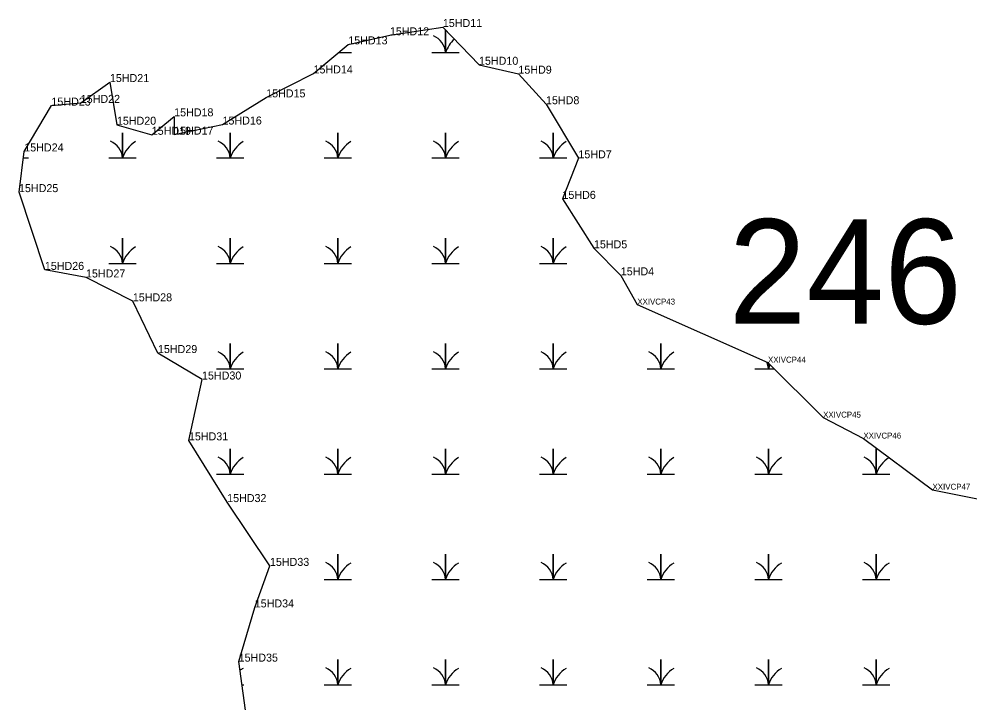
# Model space of a CAD drawing. Extents: x 2072529 to 2268796, y 436423 to 470397.
# Drawn here: x 2267109 to 2267703, y 443904 to 444332 of the extents above; entities that cross this region are included whole.
import ezdxf

# ---------------------------------------------------------------- set-up
doc = ezdxf.new("R2010")
doc.units = 0
for name, color, linetype in [('Default', 7, 'Continuous'), ('Exist Environmental Wetland Boundary', 7, 'Continuous'), ('Exist Environmental Wetland Boundary Cogo Comment', 7, 'Continuous'), ('Exist Environmental Wetland Boundary Cogo Point CELL', 7, 'Continuous'), ('Exist Hydro Swamp or Marsh', 7, 'Continuous')]:
    doc.layers.add(name, color=color, linetype=linetype)

msp = doc.modelspace()

# ---------------------------------------------------------------- linework, layer by layer
at = {"layer": 'Exist Environmental Wetland Boundary'}
msp.add_lwpolyline([(2267251.59, 443890.85), (2267246.15, 443930.33), (2267256.19, 443964.18), (2267265.69, 443990.12), (2267238.96, 444029.98), (2267215.07, 444068.53), (2267223.27, 444106.54), (2267195.73, 444123.07), (2267180.03, 444155.38), (2267150.79, 444170.27), (2267125.08, 444175.01), (2267108.95, 444223.58), (2267112.23, 444249), (2267129.18, 444277.63), (2267147.51, 444279.34), (2267165.7, 444292.35), (2267170.08, 444265.69), (2267191.85, 444259.39), (2267205.85, 444270.93), (2267205.86, 444259.5), (2267236.05, 444265.81), (2267263.32, 444282.78), (2267292.89, 444297.74), (2267314.62, 444315.88), (2267340.6, 444321.55), (2267373.68, 444326.72), (2267396.26, 444303.14), (2267420.87, 444297.57), (2267438.13, 444278.5), (2267458.35, 444244.71), (2267448.38, 444219.37), (2267468.06, 444188.5), (2267484.83, 444171.6), (2267495.13, 444153.37), (2267576.76, 444117.09), (2267611.21, 444082.76), (2267636.35, 444069.68), (2267679.53, 444037.72), (2267752.68, 444022.97)], dxfattribs=at)
at = {"layer": 'Exist Environmental Wetland Boundary Cogo Point CELL'}
for p, q in [((2267373.68, 444326.72), (2267373.68, 444326.72)), ((2267340.6, 444321.55), (2267340.6, 444321.55)), ((2267314.62, 444315.88), (2267314.62, 444315.88)), ((2267396.26, 444303.14), (2267396.26, 444303.14)), ((2267292.89, 444297.74), (2267292.89, 444297.74)), ((2267420.87, 444297.57), (2267420.87, 444297.57)), ((2267165.7, 444292.35), (2267165.7, 444292.35)), ((2267129.18, 444277.63), (2267129.18, 444277.63)), ((2267147.51, 444279.34), (2267147.51, 444279.34)), ((2267263.32, 444282.78), (2267263.32, 444282.78)), ((2267438.13, 444278.5), (2267438.13, 444278.5)), ((2267170.08, 444265.69), (2267170.08, 444265.69)), ((2267205.85, 444270.93), (2267205.85, 444270.93)), ((2267236.05, 444265.81), (2267236.05, 444265.81)), ((2267191.85, 444259.39), (2267191.85, 444259.39)), ((2267205.86, 444259.5), (2267205.86, 444259.5)), ((2267112.23, 444249), (2267112.23, 444249)), ((2267458.35, 444244.71), (2267458.35, 444244.71)), ((2267108.95, 444223.58), (2267108.95, 444223.58)), ((2267448.38, 444219.37), (2267448.38, 444219.37)), ((2267468.06, 444188.5), (2267468.06, 444188.5)), ((2267125.08, 444175.01), (2267125.08, 444175.01)), ((2267484.83, 444171.6), (2267484.83, 444171.6)), ((2267150.79, 444170.27), (2267150.79, 444170.27)), ((2267180.03, 444155.38), (2267180.03, 444155.38)), ((2267195.73, 444123.07), (2267195.73, 444123.07)), ((2267223.27, 444106.54), (2267223.27, 444106.54)), ((2267215.07, 444068.53), (2267215.07, 444068.53)), ((2267238.96, 444029.98), (2267238.96, 444029.98)), ((2267265.69, 443990.12), (2267265.69, 443990.12)), ((2267256.19, 443964.18), (2267256.19, 443964.18)), ((2267246.15, 443930.33), (2267246.15, 443930.33))]:
    msp.add_line(p, q, dxfattribs=at)
at = {"layer": 'Exist Hydro Swamp or Marsh'}
for points in [[(2267366.74, 444310.71), (2267375.34, 444310.71), (2267375.34, 444324.99)], [(2267375.34, 444324.99), (2267375.34, 444310.71), (2267383.94, 444310.71)], [(2267308.43, 444310.71), (2267316.69, 444310.71)], [(2267164.99, 444244.91), (2267173.59, 444244.91), (2267173.59, 444260.69), (2267173.59, 444244.91), (2267182.19, 444244.91)], [(2267232.24, 444244.91), (2267240.84, 444244.91), (2267240.84, 444260.69), (2267240.84, 444244.91), (2267249.44, 444244.91)], [(2267299.49, 444244.91), (2267308.09, 444244.91), (2267308.09, 444260.69), (2267308.09, 444244.91), (2267316.69, 444244.91)], [(2267366.74, 444244.91), (2267375.34, 444244.91), (2267375.34, 444260.69), (2267375.34, 444244.91), (2267383.94, 444244.91)], [(2267433.99, 444244.91), (2267442.59, 444244.91), (2267442.59, 444260.69), (2267442.59, 444244.91), (2267451.19, 444244.91)], [(2267111.7, 444244.91), (2267114.94, 444244.91)], [(2267164.99, 444179.11), (2267173.59, 444179.11), (2267173.59, 444194.89), (2267173.59, 444179.11), (2267182.19, 444179.11)], [(2267232.24, 444179.11), (2267240.84, 444179.11), (2267240.84, 444194.89), (2267240.84, 444179.11), (2267249.44, 444179.11)], [(2267299.49, 444179.11), (2267308.09, 444179.11), (2267308.09, 444194.89), (2267308.09, 444179.11), (2267316.69, 444179.11)], [(2267366.74, 444179.11), (2267375.34, 444179.11), (2267375.34, 444194.89), (2267375.34, 444179.11), (2267383.94, 444179.11)], [(2267433.99, 444179.11), (2267442.59, 444179.11), (2267442.59, 444194.89), (2267442.59, 444179.11), (2267451.19, 444179.11)], [(2267232.24, 444113.31), (2267240.84, 444113.31), (2267240.84, 444129.09), (2267240.84, 444113.31), (2267249.44, 444113.31)], [(2267299.49, 444113.31), (2267308.09, 444113.31), (2267308.09, 444129.09), (2267308.09, 444113.31), (2267316.69, 444113.31)], [(2267366.74, 444113.31), (2267375.34, 444113.31), (2267375.34, 444129.09), (2267375.34, 444113.31), (2267383.94, 444113.31)], [(2267433.99, 444113.31), (2267442.59, 444113.31), (2267442.59, 444129.09), (2267442.59, 444113.31), (2267451.19, 444113.31)], [(2267501.24, 444113.31), (2267509.84, 444113.31), (2267509.84, 444129.09), (2267509.84, 444113.31), (2267518.44, 444113.31)], [(2267568.49, 444113.31), (2267577.09, 444113.31), (2267577.09, 444116.76)], [(2267577.09, 444116.76), (2267577.09, 444113.31), (2267580.56, 444113.31)], [(2267232.24, 444047.51), (2267240.84, 444047.51), (2267240.84, 444063.29), (2267240.84, 444047.51), (2267249.44, 444047.51)], [(2267299.49, 444047.51), (2267308.09, 444047.51), (2267308.09, 444063.29), (2267308.09, 444047.51), (2267316.69, 444047.51)], [(2267366.74, 444047.51), (2267375.34, 444047.51), (2267375.34, 444063.29), (2267375.34, 444047.51), (2267383.94, 444047.51)], [(2267433.99, 444047.51), (2267442.59, 444047.51), (2267442.59, 444063.29), (2267442.59, 444047.51), (2267451.19, 444047.51)], [(2267501.24, 444047.51), (2267509.84, 444047.51), (2267509.84, 444063.29), (2267509.84, 444047.51), (2267518.44, 444047.51)], [(2267568.49, 444047.51), (2267577.09, 444047.51), (2267577.09, 444063.29), (2267577.09, 444047.51), (2267585.69, 444047.51)], [(2267635.74, 444047.51), (2267644.34, 444047.51), (2267644.34, 444063.29), (2267644.34, 444047.51), (2267652.94, 444047.51)], [(2267299.49, 443981.71), (2267308.09, 443981.71), (2267308.09, 443997.49), (2267308.09, 443981.71), (2267316.69, 443981.71)], [(2267366.74, 443981.71), (2267375.34, 443981.71), (2267375.34, 443997.49), (2267375.34, 443981.71), (2267383.94, 443981.71)], [(2267433.99, 443981.71), (2267442.59, 443981.71), (2267442.59, 443997.49), (2267442.59, 443981.71), (2267451.19, 443981.71)], [(2267501.24, 443981.71), (2267509.84, 443981.71), (2267509.84, 443997.49), (2267509.84, 443981.71), (2267518.44, 443981.71)], [(2267568.49, 443981.71), (2267577.09, 443981.71), (2267577.09, 443997.49), (2267577.09, 443981.71), (2267585.69, 443981.71)], [(2267635.74, 443981.71), (2267644.34, 443981.71), (2267644.34, 443997.49), (2267644.34, 443981.71), (2267652.94, 443981.71)], [(2267299.49, 443915.91), (2267308.09, 443915.91), (2267308.09, 443931.69), (2267308.09, 443915.91), (2267316.69, 443915.91)], [(2267366.74, 443915.91), (2267375.34, 443915.91), (2267375.34, 443931.69), (2267375.34, 443915.91), (2267383.94, 443915.91)], [(2267433.99, 443915.91), (2267442.59, 443915.91), (2267442.59, 443931.69), (2267442.59, 443915.91), (2267451.19, 443915.91)], [(2267501.24, 443915.91), (2267509.84, 443915.91), (2267509.84, 443931.69), (2267509.84, 443915.91), (2267518.44, 443915.91)], [(2267568.49, 443915.91), (2267577.09, 443915.91), (2267577.09, 443931.69), (2267577.09, 443915.91), (2267585.69, 443915.91)], [(2267635.74, 443915.91), (2267644.34, 443915.91), (2267644.34, 443931.69), (2267644.34, 443915.91), (2267652.94, 443915.91)], [(2267248.14, 443915.91), (2267249.44, 443915.91)]]:
    msp.add_lwpolyline(points, dxfattribs=at)
for centre, radius, start, end in [((2267363.07, 444309.82), 12.3, 4.14034, 67.53497), ((2267393.58, 444304.65), 19.22, 131.09285, 161.62219), ((2267161.32, 444244.02), 12.3, 4.14034, 67.53497), ((2267191.83, 444238.85), 19.22, 122.12745, 161.62219), ((2267228.57, 444244.02), 12.3, 4.14034, 67.53497), ((2267259.08, 444238.85), 19.22, 122.12745, 161.62219), ((2267295.82, 444244.02), 12.3, 4.14034, 67.53497), ((2267326.33, 444238.85), 19.22, 122.12745, 161.62219), ((2267363.07, 444244.02), 12.3, 4.14034, 67.53497), ((2267393.58, 444238.85), 19.22, 122.12745, 161.62219), ((2267430.32, 444244.02), 12.3, 4.14034, 67.53497), ((2267460.83, 444238.85), 19.22, 122.12745, 161.62219), ((2267161.32, 444178.22), 12.3, 4.14034, 67.53497), ((2267191.83, 444173.05), 19.22, 122.12745, 161.62219), ((2267228.57, 444178.22), 12.3, 4.14034, 67.53497), ((2267259.08, 444173.05), 19.22, 122.12745, 161.62219), ((2267295.82, 444178.22), 12.3, 4.14034, 67.53497), ((2267326.33, 444173.05), 19.22, 122.12745, 161.62219), ((2267363.07, 444178.22), 12.3, 4.14034, 67.53497), ((2267393.58, 444173.05), 19.22, 122.12745, 161.62219), ((2267430.32, 444178.22), 12.3, 4.14034, 67.53497), ((2267460.83, 444173.05), 19.22, 122.12745, 161.62219), ((2267228.57, 444112.42), 12.3, 4.14034, 67.53497), ((2267259.08, 444107.25), 19.22, 122.12745, 161.62219), ((2267295.82, 444112.42), 12.3, 4.14034, 67.53497), ((2267326.33, 444107.25), 19.22, 122.12745, 161.62219), ((2267363.07, 444112.42), 12.3, 4.14034, 67.53497), ((2267393.58, 444107.25), 19.22, 122.12745, 161.62219), ((2267430.32, 444112.42), 12.3, 4.14034, 67.53497), ((2267460.83, 444107.25), 19.22, 122.12745, 161.62219), ((2267497.57, 444112.42), 12.3, 4.14034, 67.53497), ((2267528.08, 444107.25), 19.22, 122.12745, 161.62219), ((2267564.82, 444112.42), 12.3, 4.14034, 23.87659), ((2267595.33, 444107.25), 19.22, 153.71556, 161.62219), ((2267228.57, 444046.62), 12.3, 4.14034, 67.53497), ((2267259.08, 444041.45), 19.22, 122.12745, 161.62219), ((2267295.82, 444046.62), 12.3, 4.14034, 67.53497), ((2267326.33, 444041.45), 19.22, 122.12745, 161.62219), ((2267363.07, 444046.62), 12.3, 4.14034, 67.53497), ((2267393.58, 444041.45), 19.22, 122.12745, 161.62219), ((2267430.32, 444046.62), 12.3, 4.14034, 67.53497), ((2267460.83, 444041.45), 19.22, 122.12745, 161.62219), ((2267497.57, 444046.62), 12.3, 4.14034, 67.53497), ((2267528.08, 444041.45), 19.22, 122.12745, 161.62219), ((2267564.82, 444046.62), 12.3, 4.14034, 67.53497), ((2267595.33, 444041.45), 19.22, 122.12745, 161.62219), ((2267632.07, 444046.62), 12.3, 4.14034, 67.53497), ((2267662.58, 444041.45), 19.22, 122.12745, 161.62219), ((2267295.82, 443980.82), 12.3, 4.14034, 67.53497), ((2267326.33, 443975.65), 19.22, 122.12745, 161.62219), ((2267363.07, 443980.82), 12.3, 4.14034, 67.53497), ((2267393.58, 443975.65), 19.22, 122.12745, 161.62219), ((2267430.32, 443980.82), 12.3, 4.14034, 67.53497), ((2267460.83, 443975.65), 19.22, 122.12745, 161.62219), ((2267497.57, 443980.82), 12.3, 4.14034, 67.53497), ((2267528.08, 443975.65), 19.22, 122.12745, 161.62219), ((2267564.82, 443980.82), 12.3, 4.14034, 67.53497), ((2267595.33, 443975.65), 19.22, 122.12745, 161.62219), ((2267632.07, 443980.82), 12.3, 4.14034, 67.53497), ((2267662.58, 443975.65), 19.22, 122.12745, 161.62219), ((2267259.08, 443909.85), 19.22, 122.12745, 129.2458), ((2267295.82, 443915.02), 12.3, 4.14034, 67.53497), ((2267326.33, 443909.85), 19.22, 122.12745, 161.62219), ((2267363.07, 443915.02), 12.3, 4.14034, 67.53497), ((2267393.58, 443909.85), 19.22, 122.12745, 161.62219), ((2267430.32, 443915.02), 12.3, 4.14034, 67.53497), ((2267460.83, 443909.85), 19.22, 122.12745, 161.62219), ((2267497.57, 443915.02), 12.3, 4.14034, 67.53497), ((2267528.08, 443909.85), 19.22, 122.12745, 161.62219), ((2267564.82, 443915.02), 12.3, 4.14034, 67.53497), ((2267595.33, 443909.85), 19.22, 122.12745, 161.62219), ((2267632.07, 443915.02), 12.3, 4.14034, 67.53497), ((2267662.58, 443909.85), 19.22, 122.12745, 161.62219)]:
    msp.add_arc(centre, radius, start, end, dxfattribs=at)

# ---------------------------------------------------------------- texts
at = {"layer": 'Default'}
msp.add_text('246', height=65.34, dxfattribs=at).set_placement((2267552.15, 444141.36))
at = {"layer": 'Exist Environmental Wetland Boundary Cogo Comment'}
for s, height, p in [('15HD11', 5, (2267373.68, 444326.72)), ('15HD12', 5, (2267340.6, 444321.55)), ('15HD13', 5, (2267314.62, 444315.88)), ('15HD10', 5, (2267396.26, 444303.14)), ('15HD14', 5, (2267292.89, 444297.74)), ('15HD9', 5, (2267420.87, 444297.57)), ('15HD21', 5, (2267165.7, 444292.35)), ('15HD22', 5, (2267147.51, 444279.34)), ('15HD15', 5, (2267263.32, 444282.78)), ('15HD8', 5, (2267438.13, 444278.5)), ('15HD23', 5, (2267129.18, 444277.63)), ('15HD18', 5, (2267205.85, 444270.93)), ('15HD20', 5, (2267170.08, 444265.69)), ('15HD16', 5, (2267236.05, 444265.81)), ('15HD19', 5, (2267191.85, 444259.39)), ('15HD17', 5, (2267205.86, 444259.5)), ('15HD24', 5, (2267112.23, 444249)), ('15HD7', 5, (2267458.35, 444244.71)), ('15HD25', 5, (2267108.95, 444223.58)), ('15HD6', 5, (2267448.38, 444219.37)), ('15HD5', 5, (2267468.06, 444188.5)), ('15HD26', 5, (2267125.08, 444175.01)), ('15HD4', 5, (2267484.83, 444171.6)), ('15HD27', 5, (2267150.79, 444170.27)), ('15HD28', 5, (2267180.03, 444155.38)), ('XXIVCP43 ', 3.691, (2267495.13, 444153.37)), ('15HD29', 5, (2267195.73, 444123.07)), ('XXIVCP44 ', 3.691, (2267576.76, 444117.09)), ('15HD30', 5, (2267223.27, 444106.54)), ('XXIVCP45 ', 3.691, (2267611.21, 444082.76)), ('15HD31', 5, (2267215.07, 444068.53)), ('XXIVCP46 ', 3.691, (2267636.35, 444069.68)), ('XXIVCP47 ', 3.691, (2267679.53, 444037.72)), ('15HD32', 5, (2267238.96, 444029.98)), ('15HD33', 5, (2267265.69, 443990.12)), ('15HD34', 5, (2267256.19, 443964.18)), ('15HD35', 5, (2267246.15, 443930.33))]:
    msp.add_text(s, height=height, dxfattribs=at).set_placement(p)

doc.saveas('drawing.dxf')
